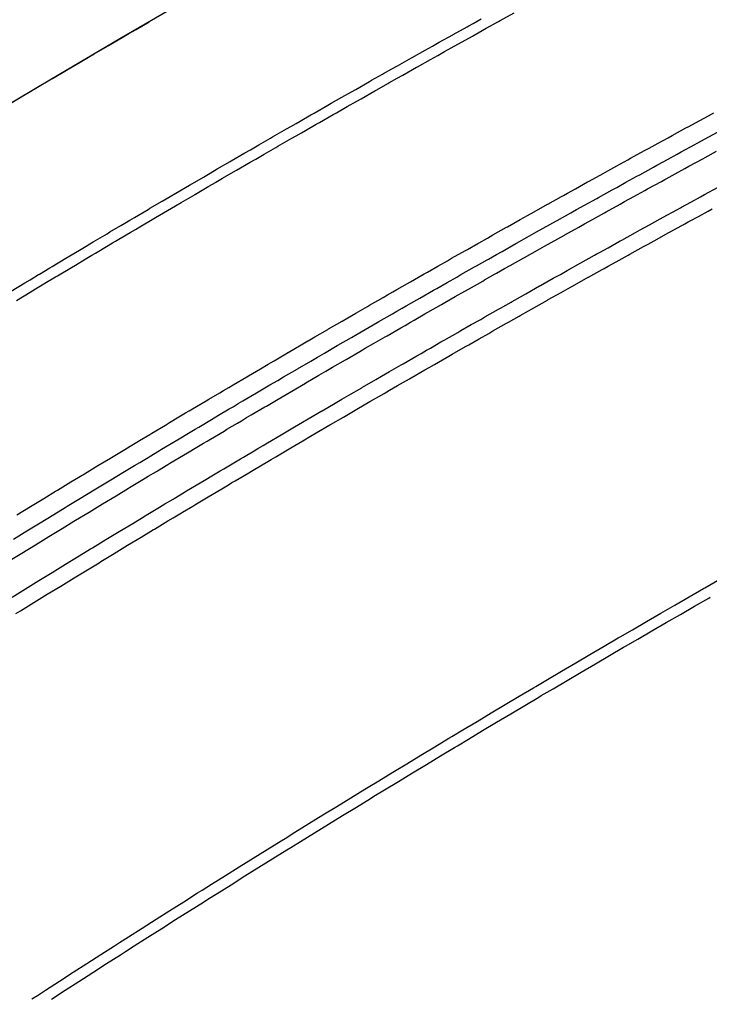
# Model space of a CAD drawing. Extents: x 2145147 to 2158018, y 137519 to 148068.
# Drawn here: x 2151931.2 to 2151973.9, y 142650.5 to 142711 of the extents above; entities that cross this region are included whole.
import ezdxf

# ---------------------------------------------------------------- set-up
doc = ezdxf.new("R2010")
doc.units = 0
doc.layers.add('PR_Align_Ramp_B', color=7, linetype='Continuous')
doc.layers.add('PR_Phasing_Pavement_1', color=7, linetype='Continuous')

msp = doc.modelspace()

# ---------------------------------------------------------------- linework, layer by layer
at = {"layer": 'PR_Align_Ramp_B'}
msp.add_arc((2152418.635, 141885.028), 954.93, 90.409832, 123.94985, dxfattribs=at)
at = {"layer": 'PR_Phasing_Pavement_1'}
for points in [[(2151930.63, 142705.846), (2151931.49, 142706.357), (2151931.672, 142706.465), (2151932.35, 142706.867), (2151932.595, 142707.011), (2151932.925, 142707.206), (2151933.211, 142707.375), (2151934.073, 142707.883), (2151934.179, 142707.946), (2151934.935, 142708.39), (2151935.435, 142708.684), (2151935.797, 142708.896), (2151936.66, 142709.401), (2151936.676, 142709.411), (2151936.692, 142709.42), (2151937.524, 142709.906), (2151937.95, 142710.154), (2151937.952, 142710.155), (2151938.388, 142710.409), (2151939.208, 142710.886), (2151939.252, 142710.912), (2151940.118, 142711.413)], [(2151930.647, 142694.201), (2151931.494, 142694.711), (2151931.822, 142694.908), (2151932.343, 142695.221), (2151932.405, 142695.258), (2151933.057, 142695.649), (2151933.191, 142695.73), (2151934.041, 142696.238), (2151934.294, 142696.389), (2151934.89, 142696.745), (2151935.307, 142696.993), (2151935.532, 142697.127), (2151935.741, 142697.251), (2151936.591, 142697.756), (2151936.771, 142697.863), (2151937.443, 142698.26), (2151937.685, 142698.404), (2151938.011, 142698.597), (2151938.295, 142698.764), (2151939.147, 142699.266), (2151939.253, 142699.329), (2151940, 142699.768), (2151940.495, 142700.059), (2151940.853, 142700.269), (2151941.707, 142700.769), (2151941.723, 142700.778), (2151941.739, 142700.787), (2151942.562, 142701.268), (2151942.983, 142701.513), (2151942.986, 142701.515), (2151943.417, 142701.766), (2151944.229, 142702.238), (2151944.272, 142702.263), (2151945.129, 142702.759), (2151945.476, 142702.96), (2151945.985, 142703.255), (2151946.724, 142703.681), (2151946.842, 142703.749), (2151947.7, 142704.243), (2151947.973, 142704.4), (2151948.306, 142704.591), (2151948.558, 142704.735), (2151949.223, 142705.116), (2151949.417, 142705.227), (2151950.276, 142705.718), (2151950.474, 142705.831), (2151951.136, 142706.208), (2151951.726, 142706.544), (2151951.996, 142706.697), (2151952.856, 142707.186), (2151952.98, 142707.255), (2151953.647, 142707.633), (2151953.718, 142707.673), (2151954.234, 142707.965), (2151954.579, 142708.159), (2151955.442, 142708.645), (2151955.49, 142708.672), (2151956.304, 142709.129), (2151956.746, 142709.377), (2151957.168, 142709.613), (2151958.004, 142710.081), (2151958.031, 142710.096), (2151958.896, 142710.578), (2151959.007, 142710.64), (2151959.263, 142710.782), (2151959.76, 142711.059)], [(2151930.991, 142693.63), (2151931.838, 142694.14), (2151932.165, 142694.337), (2151932.686, 142694.649), (2151932.748, 142694.687), (2151933.4, 142695.078), (2151933.534, 142695.158), (2151934.382, 142695.665), (2151934.636, 142695.817), (2151935.232, 142696.172), (2151935.648, 142696.42), (2151935.873, 142696.554), (2151936.081, 142696.678), (2151936.932, 142697.183), (2151937.111, 142697.289), (2151937.782, 142697.687), (2151938.024, 142697.83), (2151938.35, 142698.023), (2151938.634, 142698.19), (2151939.485, 142698.692), (2151939.591, 142698.754), (2151940.338, 142699.193), (2151940.832, 142699.484), (2151941.191, 142699.694), (2151942.044, 142700.193), (2151942.06, 142700.202), (2151942.075, 142700.211), (2151942.898, 142700.692), (2151943.319, 142700.937), (2151943.321, 142700.939), (2151943.752, 142701.19), (2151944.564, 142701.661), (2151944.607, 142701.686), (2151945.463, 142702.182), (2151945.81, 142702.383), (2151946.319, 142702.677), (2151947.057, 142703.103), (2151947.175, 142703.172), (2151948.032, 142703.665), (2151948.305, 142703.822), (2151948.638, 142704.013), (2151948.89, 142704.157), (2151949.554, 142704.538), (2151949.748, 142704.649), (2151950.606, 142705.139), (2151950.804, 142705.252), (2151951.465, 142705.629), (2151952.056, 142705.965), (2151952.325, 142706.118), (2151953.185, 142706.606), (2151953.308, 142706.675), (2151953.975, 142707.053), (2151954.046, 142707.092), (2151954.562, 142707.384), (2151954.907, 142707.579), (2151955.768, 142708.064), (2151955.817, 142708.091), (2151956.631, 142708.548), (2151957.072, 142708.796), (2151957.493, 142709.031), (2151958.329, 142709.499), (2151958.356, 142709.514), (2151959.22, 142709.995), (2151959.331, 142710.057), (2151959.587, 142710.2), (2151960.084, 142710.476), (2151960.846, 142710.899), (2151960.949, 142710.956), (2151961.814, 142711.435)], [(2151931.016, 142680.346), (2151931.85, 142680.856), (2151932.683, 142681.365), (2151933.403, 142681.804), (2151933.517, 142681.874), (2151934.352, 142682.381), (2151935.187, 142682.888), (2151936.023, 142683.394), (2151936.801, 142683.863), (2151936.859, 142683.899), (2151937.696, 142684.403), (2151938.019, 142684.597), (2151938.534, 142684.906), (2151938.595, 142684.943), (2151939.239, 142685.329), (2151939.372, 142685.409), (2151940.21, 142685.91), (2151940.46, 142686.06), (2151941.049, 142686.411), (2151941.46, 142686.656), (2151941.683, 142686.788), (2151941.888, 142686.91), (2151942.728, 142687.409), (2151942.906, 142687.514), (2151943.569, 142687.907), (2151943.808, 142688.049), (2151944.13, 142688.239), (2151944.41, 142688.404), (2151945.251, 142688.9), (2151945.356, 142688.962), (2151946.094, 142689.395), (2151946.582, 142689.682), (2151946.936, 142689.89), (2151947.779, 142690.383), (2151947.795, 142690.393), (2151947.81, 142690.401), (2151948.623, 142690.876), (2151949.039, 142691.118), (2151949.041, 142691.12), (2151949.467, 142691.368), (2151950.269, 142691.834), (2151950.312, 142691.859), (2151951.157, 142692.349), (2151951.5, 142692.547), (2151952.003, 142692.838), (2151952.732, 142693.259), (2151952.849, 142693.326), (2151953.695, 142693.813), (2151953.965, 142693.968), (2151954.294, 142694.157), (2151954.543, 142694.3), (2151955.199, 142694.676), (2151955.39, 142694.785), (2151956.239, 142695.27), (2151956.434, 142695.382), (2151957.087, 142695.754), (2151957.671, 142696.086), (2151957.937, 142696.237), (2151958.786, 142696.719), (2151958.908, 142696.788), (2151959.567, 142697.16), (2151959.637, 142697.2), (2151960.147, 142697.488), (2151960.487, 142697.68), (2151961.339, 142698.159), (2151961.386, 142698.186), (2151962.19, 142698.638), (2151962.627, 142698.882), (2151963.043, 142699.115), (2151963.868, 142699.577), (2151963.895, 142699.592), (2151964.749, 142700.068), (2151964.859, 142700.129), (2151965.111, 142700.269), (2151965.602, 142700.542), (2151966.355, 142700.96), (2151966.457, 142701.016), (2151967.311, 142701.49), (2151967.6, 142701.649), (2151968.167, 142701.962), (2151968.846, 142702.336), (2151969.022, 142702.433), (2151969.879, 142702.903), (2151970.093, 142703.021), (2151970.17, 142703.063), (2151970.735, 142703.373), (2151971.341, 142703.704), (2151971.592, 142703.841), (2151972.45, 142704.309), (2151972.59, 142704.385), (2151973.308, 142704.776), (2151973.84, 142705.064), (2151974.167, 142705.242)], [(2151930.795, 142678.841), (2151931.626, 142679.351), (2151932.458, 142679.861), (2151933.291, 142680.37), (2151934.009, 142680.808), (2151934.124, 142680.877), (2151934.958, 142681.384), (2151935.792, 142681.89), (2151936.627, 142682.396), (2151937.403, 142682.864), (2151937.462, 142682.9), (2151938.298, 142683.403), (2151938.621, 142683.597), (2151939.134, 142683.906), (2151939.196, 142683.943), (2151939.839, 142684.329), (2151939.971, 142684.408), (2151940.808, 142684.908), (2151941.058, 142685.058), (2151941.646, 142685.408), (2151942.057, 142685.653), (2151942.279, 142685.785), (2151942.485, 142685.907), (2151943.324, 142686.406), (2151943.501, 142686.511), (2151944.163, 142686.903), (2151944.402, 142687.044), (2151944.724, 142687.234), (2151945.003, 142687.399), (2151945.843, 142687.895), (2151945.948, 142687.956), (2151946.685, 142688.39), (2151947.173, 142688.676), (2151947.526, 142688.883), (2151948.368, 142689.376), (2151948.384, 142689.385), (2151948.399, 142689.394), (2151949.211, 142689.868), (2151949.626, 142690.11), (2151949.629, 142690.112), (2151950.054, 142690.359), (2151950.854, 142690.825), (2151950.897, 142690.85), (2151951.741, 142691.339), (2151952.084, 142691.537), (2151952.586, 142691.827), (2151953.314, 142692.248), (2151953.431, 142692.315), (2151954.277, 142692.802), (2151954.546, 142692.956), (2151954.875, 142693.145), (2151955.123, 142693.288), (2151955.779, 142693.663), (2151955.97, 142693.773), (2151956.817, 142694.257), (2151957.012, 142694.368), (2151957.665, 142694.74), (2151958.247, 142695.071), (2151958.513, 142695.222), (2151959.361, 142695.703), (2151959.483, 142695.772), (2151960.141, 142696.145), (2151960.211, 142696.184), (2151960.72, 142696.472), (2151961.06, 142696.664), (2151961.91, 142697.142), (2151961.958, 142697.169), (2151962.761, 142697.62), (2151963.197, 142697.865), (2151963.612, 142698.097), (2151964.437, 142698.558), (2151964.464, 142698.573), (2151965.316, 142699.048), (2151965.426, 142699.11), (2151965.678, 142699.25), (2151966.169, 142699.523), (2151966.921, 142699.94), (2151967.022, 142699.996), (2151967.876, 142700.468), (2151968.164, 142700.628), (2151968.73, 142700.94), (2151969.408, 142701.314), (2151969.585, 142701.411), (2151970.44, 142701.881), (2151970.654, 142701.998), (2151970.731, 142702.04), (2151971.295, 142702.349), (2151971.9, 142702.68), (2151972.152, 142702.817), (2151973.008, 142703.285), (2151973.148, 142703.36), (2151973.865, 142703.751), (2151974.396, 142704.039)], [(2151930.493, 142677.47), (2151931.324, 142677.98), (2151932.154, 142678.49), (2151932.985, 142678.999), (2151933.817, 142679.507), (2151934.535, 142679.945), (2151934.649, 142680.015), (2151935.482, 142680.521), (2151936.315, 142681.027), (2151937.149, 142681.531), (2151937.925, 142682), (2151937.984, 142682.035), (2151938.818, 142682.538), (2151939.141, 142682.732), (2151939.654, 142683.04), (2151939.715, 142683.077), (2151940.358, 142683.462), (2151940.49, 142683.541), (2151941.326, 142684.041), (2151941.576, 142684.191), (2151942.163, 142684.541), (2151942.574, 142684.785), (2151942.795, 142684.917), (2151943.001, 142685.039), (2151943.839, 142685.537), (2151944.016, 142685.642), (2151944.677, 142686.034), (2151944.916, 142686.175), (2151945.237, 142686.365), (2151945.516, 142686.53), (2151946.356, 142687.025), (2151946.46, 142687.086), (2151947.196, 142687.519), (2151947.684, 142687.805), (2151948.037, 142688.012), (2151948.878, 142688.504), (2151948.894, 142688.513), (2151948.909, 142688.522), (2151949.72, 142688.996), (2151950.134, 142689.238), (2151950.137, 142689.239), (2151950.562, 142689.486), (2151951.361, 142689.951), (2151951.404, 142689.976), (2151952.248, 142690.465), (2151952.59, 142690.663), (2151953.091, 142690.953), (2151953.819, 142691.373), (2151953.935, 142691.44), (2151954.78, 142691.926), (2151955.049, 142692.081), (2151955.378, 142692.269), (2151955.625, 142692.411), (2151956.28, 142692.787), (2151956.471, 142692.896), (2151957.317, 142693.379), (2151957.513, 142693.491), (2151958.164, 142693.862), (2151958.746, 142694.193), (2151959.011, 142694.344), (2151959.859, 142694.825), (2151959.981, 142694.894), (2151960.638, 142695.265), (2151960.708, 142695.305), (2151961.216, 142695.592), (2151961.556, 142695.784), (2151962.406, 142696.262), (2151962.453, 142696.289), (2151963.255, 142696.739), (2151963.691, 142696.983), (2151964.106, 142697.216), (2151964.93, 142697.676), (2151964.956, 142697.691), (2151965.808, 142698.166), (2151965.918, 142698.227), (2151966.169, 142698.367), (2151966.659, 142698.64), (2151967.41, 142699.056), (2151967.512, 142699.113), (2151968.364, 142699.584), (2151968.652, 142699.744), (2151969.218, 142700.056), (2151969.895, 142700.429), (2151970.071, 142700.526), (2151970.926, 142700.995), (2151971.139, 142701.112), (2151971.216, 142701.154), (2151971.78, 142701.463), (2151972.384, 142701.794), (2151972.636, 142701.931), (2151973.491, 142702.398), (2151973.631, 142702.473), (2151974.347, 142702.863)], [(2151930.715, 142675.256), (2151931.542, 142675.767), (2151932.371, 142676.276), (2151933.2, 142676.785), (2151934.029, 142677.293), (2151934.859, 142677.8), (2151935.575, 142678.237), (2151935.689, 142678.306), (2151936.52, 142678.812), (2151937.352, 142679.316), (2151938.184, 142679.82), (2151938.958, 142680.287), (2151939.016, 142680.322), (2151939.85, 142680.824), (2151940.171, 142681.018), (2151940.683, 142681.325), (2151940.744, 142681.362), (2151941.386, 142681.746), (2151941.517, 142681.825), (2151942.352, 142682.324), (2151942.601, 142682.473), (2151943.187, 142682.823), (2151943.597, 142683.067), (2151943.818, 142683.198), (2151944.023, 142683.32), (2151944.859, 142683.817), (2151945.036, 142683.921), (2151945.696, 142684.312), (2151945.934, 142684.453), (2151946.255, 142684.643), (2151946.533, 142684.807), (2151947.371, 142685.301), (2151947.475, 142685.362), (2151948.209, 142685.794), (2151948.696, 142686.08), (2151949.048, 142686.286), (2151949.887, 142686.778), (2151949.903, 142686.787), (2151949.918, 142686.796), (2151950.727, 142687.268), (2151951.141, 142687.51), (2151951.144, 142687.511), (2151951.568, 142687.758), (2151952.366, 142688.222), (2151952.408, 142688.246), (2151953.25, 142688.734), (2151953.591, 142688.932), (2151954.092, 142689.221), (2151954.818, 142689.64), (2151954.934, 142689.707), (2151955.777, 142690.192), (2151956.045, 142690.346), (2151956.373, 142690.535), (2151956.62, 142690.677), (2151957.274, 142691.051), (2151957.464, 142691.16), (2151958.309, 142691.642), (2151958.504, 142691.754), (2151959.154, 142692.124), (2151959.734, 142692.454), (2151959.999, 142692.605), (2151960.845, 142693.085), (2151960.966, 142693.153), (2151961.622, 142693.524), (2151961.692, 142693.564), (2151962.199, 142693.85), (2151962.538, 142694.042), (2151963.386, 142694.519), (2151963.433, 142694.545), (2151964.234, 142694.995), (2151964.668, 142695.239), (2151965.082, 142695.47), (2151965.905, 142695.93), (2151965.931, 142695.945), (2151966.781, 142696.419), (2151966.89, 142696.48), (2151967.142, 142696.62), (2151967.631, 142696.891), (2151968.38, 142697.307), (2151968.481, 142697.363), (2151969.332, 142697.834), (2151969.619, 142697.993), (2151970.183, 142698.304), (2151970.86, 142698.677), (2151971.035, 142698.773), (2151971.888, 142699.242), (2151972.101, 142699.359), (2151972.178, 142699.401), (2151972.741, 142699.709), (2151973.343, 142700.039), (2151973.594, 142700.176), (2151974.448, 142700.641)], [(2151930.952, 142674.227), (2151931.24, 142674.405), (2151932.067, 142674.915), (2151932.894, 142675.424), (2151933.722, 142675.933), (2151934.551, 142676.44), (2151935.38, 142676.947), (2151936.095, 142677.383), (2151936.209, 142677.452), (2151937.039, 142677.957), (2151937.87, 142678.461), (2151938.701, 142678.964), (2151939.474, 142679.431), (2151939.533, 142679.466), (2151940.365, 142679.967), (2151940.686, 142680.161), (2151941.198, 142680.468), (2151941.259, 142680.504), (2151941.9, 142680.888), (2151942.031, 142680.967), (2151942.865, 142681.466), (2151943.114, 142681.615), (2151943.699, 142681.964), (2151944.108, 142682.207), (2151944.329, 142682.339), (2151944.534, 142682.461), (2151945.369, 142682.957), (2151945.546, 142683.061), (2151946.205, 142683.452), (2151946.443, 142683.593), (2151946.763, 142683.782), (2151947.041, 142683.946), (2151947.878, 142684.439), (2151947.982, 142684.501), (2151948.716, 142684.932), (2151949.202, 142685.217), (2151949.554, 142685.424), (2151950.392, 142685.914), (2151950.408, 142685.924), (2151950.423, 142685.932), (2151951.231, 142686.404), (2151951.645, 142686.645), (2151951.647, 142686.647), (2151952.07, 142686.893), (2151952.868, 142687.357), (2151952.91, 142687.382), (2151953.751, 142687.869), (2151954.092, 142688.066), (2151954.592, 142688.355), (2151955.317, 142688.774), (2151955.433, 142688.841), (2151956.275, 142689.325), (2151956.543, 142689.479), (2151956.871, 142689.667), (2151957.118, 142689.809), (2151957.771, 142690.183), (2151957.961, 142690.292), (2151958.804, 142690.774), (2151958.999, 142690.885), (2151959.648, 142691.255), (2151960.229, 142691.585), (2151960.493, 142691.735), (2151961.338, 142692.214), (2151961.459, 142692.283), (2151962.114, 142692.654), (2151962.184, 142692.693), (2151962.691, 142692.979), (2151963.03, 142693.17), (2151963.876, 142693.647), (2151963.923, 142693.674), (2151964.723, 142694.123), (2151965.157, 142694.366), (2151965.571, 142694.598), (2151966.392, 142695.057), (2151966.419, 142695.072), (2151967.267, 142695.545), (2151967.377, 142695.606), (2151967.628, 142695.746), (2151968.116, 142696.017), (2151968.865, 142696.433), (2151968.966, 142696.488), (2151969.816, 142696.959), (2151970.103, 142697.117), (2151970.666, 142697.428), (2151971.342, 142697.801), (2151971.517, 142697.897), (2151972.369, 142698.365), (2151972.582, 142698.482), (2151972.658, 142698.524), (2151973.221, 142698.832), (2151973.823, 142699.161), (2151974.073, 142699.298)], [(2151931.936, 142650.364), (2151932.28, 142650.588), (2151932.788, 142650.916), (2151933.641, 142651.468), (2151934.494, 142652.018), (2151935.348, 142652.568), (2151936.203, 142653.116), (2151937.058, 142653.664), (2151937.371, 142653.864), (2151937.914, 142654.21), (2151938.771, 142654.756), (2151939.628, 142655.301), (2151940.486, 142655.844), (2151941.344, 142656.387), (2151942.203, 142656.929), (2151942.483, 142657.105), (2151943.062, 142657.469), (2151943.923, 142658.009), (2151944.784, 142658.548), (2151945.645, 142659.086), (2151946.507, 142659.622), (2151947.37, 142660.158), (2151947.618, 142660.312), (2151948.233, 142660.693), (2151949.097, 142661.227), (2151949.961, 142661.76), (2151950.826, 142662.292), (2151951.692, 142662.823), (2151952.558, 142663.353), (2151952.774, 142663.484), (2151953.425, 142663.882), (2151954.293, 142664.409), (2151955.161, 142664.936), (2151956.029, 142665.462), (2151956.899, 142665.988), (2151957.768, 142666.512), (2151957.951, 142666.621), (2151958.639, 142667.035), (2151959.51, 142667.557), (2151960.382, 142668.078), (2151961.254, 142668.598), (2151962.127, 142669.117), (2151963, 142669.635), (2151963.149, 142669.723), (2151963.874, 142670.152), (2151964.749, 142670.668), (2151965.624, 142671.183), (2151966.5, 142671.698), (2151967.376, 142672.211), (2151968.253, 142672.723), (2151968.369, 142672.79), (2151969.13, 142673.234), (2151970.008, 142673.744), (2151970.887, 142674.253), (2151971.766, 142674.761), (2151972.646, 142675.269), (2151973.526, 142675.775), (2151973.608, 142675.822), (2151974.407, 142676.28)], [(2151933.151, 142650.356), (2151934.003, 142650.907), (2151934.856, 142651.457), (2151935.709, 142652.006), (2151936.563, 142652.554), (2151937.418, 142653.101), (2151937.73, 142653.301), (2151938.273, 142653.647), (2151939.129, 142654.193), (2151939.986, 142654.737), (2151940.843, 142655.28), (2151941.7, 142655.822), (2151942.559, 142656.364), (2151942.839, 142656.54), (2151943.418, 142656.904), (2151944.277, 142657.443), (2151945.137, 142657.982), (2151945.998, 142658.519), (2151946.86, 142659.055), (2151947.722, 142659.591), (2151947.97, 142659.745), (2151948.584, 142660.125), (2151949.447, 142660.659), (2151950.311, 142661.191), (2151951.176, 142661.723), (2151952.041, 142662.253), (2151952.906, 142662.783), (2151953.122, 142662.914), (2151953.773, 142663.311), (2151954.639, 142663.839), (2151955.507, 142664.366), (2151956.375, 142664.891), (2151957.243, 142665.416), (2151958.113, 142665.939), (2151958.295, 142666.049), (2151958.982, 142666.462), (2151959.853, 142666.984), (2151960.724, 142667.504), (2151961.595, 142668.024), (2151962.468, 142668.543), (2151963.34, 142669.061), (2151963.49, 142669.149), (2151964.214, 142669.577), (2151965.088, 142670.093), (2151965.962, 142670.608), (2151966.837, 142671.122), (2151967.713, 142671.634), (2151968.589, 142672.146), (2151968.705, 142672.214), (2151969.466, 142672.657), (2151970.343, 142673.167), (2151971.221, 142673.675), (2151972.1, 142674.183), (2151972.979, 142674.69), (2151973.859, 142675.196), (2151973.941, 142675.243)]]:
    msp.add_lwpolyline(points, dxfattribs=at)

doc.saveas('drawing.dxf')
